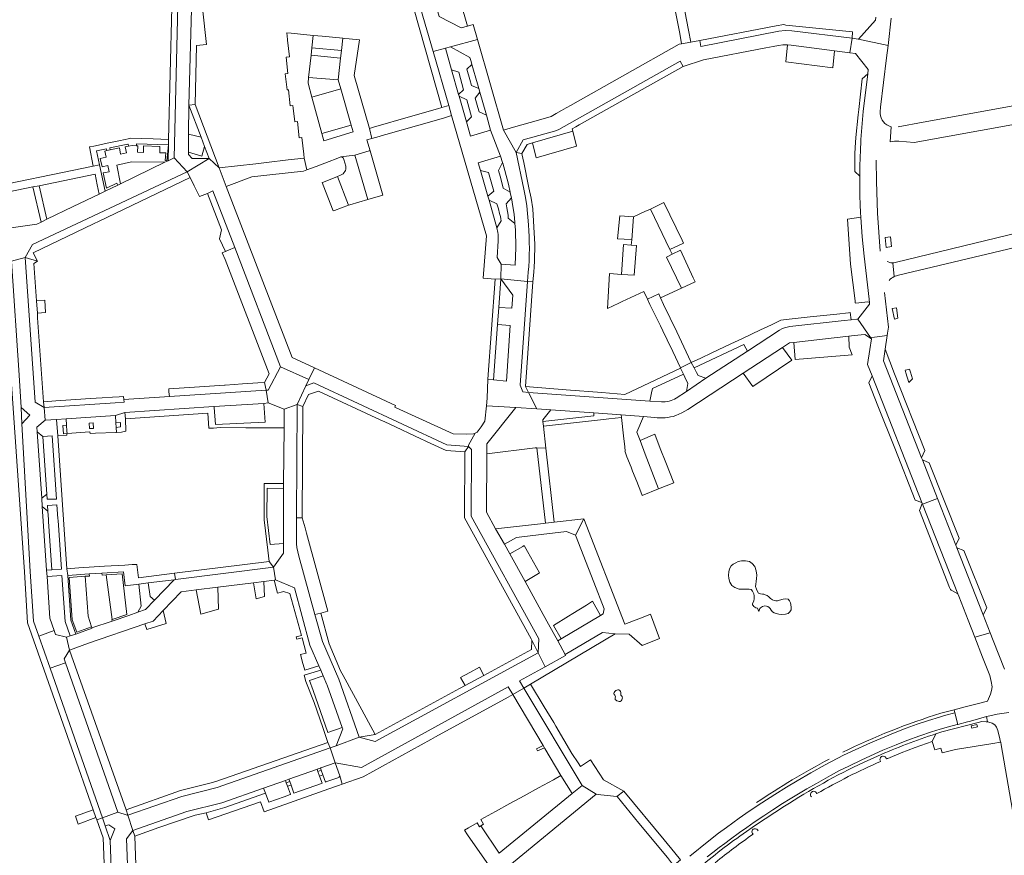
# Model space of a CAD drawing. Header units: metres. Extents: x 166325 to 190320, y 381923 to 404576.
# Tile 573 of 656: x 171121 to 171446, y 394592 to 394867. Entities that reach past the tile are written whole.
import ezdxf

# ---------------------------------------------------------------- set-up
doc = ezdxf.new("R2010")
doc.units = ezdxf.units.M
for name, color, linetype, lineweight in [('B-WE-OG-WATER_MEER-GV', 8, 'Continuous', 18), ('B-WE-VH-VERHARDING_BETONSTRAATSTEEN-GV', 8, 'Continuous', 18), ('B-WE-VH-VERHARDING_STRAATBAKSTEEN-GV', 8, 'Continuous', 18)]:
    doc.layers.add(name, color=color, linetype=linetype, lineweight=lineweight)

msp = doc.modelspace()

# ---------------------------------------------------------------- linework, layer by layer
at = {"layer": 'B-WE-OG-WATER_MEER-GV', "flags": 128}
for points in [[(171372.618, 394671.055), (171373.993, 394671.16), (171374.856, 394671.403), (171375.425, 394671.994), (171375.805, 394672.636), (171375.805, 394673.416), (171375.762, 394674.418), (171375.668, 394674.987), (171375.33, 394675.587), (171374.792, 394676.093), (171373.959, 394676.304), (171373.178, 394676.176), (171372.012, 394675.828), (171371.304, 394675.646), (171370.786, 394675.646), (171370.202, 394675.746), (171369.665, 394675.971), (171369, 394676.41), (171368.417, 394676.94), (171367.899, 394677.332), (171367.288, 394677.61), (171366.843, 394677.791), (171366.345, 394677.791), (171365.701, 394677.911), (171365.097, 394678.169), (171364.639, 394678.887), (171364.38, 394679.451), (171364.114, 394680.369), (171364.154, 394681.078), (171364.254, 394681.927), (171364.422, 394682.988), (171364.528, 394684.08), (171364.348, 394685.47), (171363.844, 394686.899), (171362.934, 394687.907), (171362.088, 394688.559), (171360.755, 394688.802), (171359.488, 394688.762), (171358.363, 394688.57), (171357.576, 394688.169), (171356.683, 394687.662), (171356.072, 394687.094), (171355.493, 394686.177), (171355.253, 394685.192), (171355.154, 394684.012), (171355.25, 394682.984), (171355.648, 394681.742), (171356.228, 394680.686), (171357.238, 394679.949), (171358.708, 394679.436), (171360.556, 394679.416), (171361.977, 394679.458), (171362.673, 394679.278), (171363.095, 394678.769), (171363.507, 394677.924), (171363.658, 394677.23), (171363.658, 394676.311), (171363.496, 394675.456), (171363.139, 394674.753), (171363.118, 394674.319), (171363.301, 394674.026), (171363.542, 394673.726), (171364.22, 394673.315), (171364.709, 394673.139), (171365.204, 394672.11), (171365.491, 394673.029), (171365.724, 394673.296), (171366.419, 394673.747), (171367.158, 394673.892), (171367.705, 394673.783), (171368.135, 394673.68), (171368.579, 394673.386), (171368.928, 394673.086), (171369.187, 394672.54), (171369.639, 394671.965), (171370.193, 394671.616), (171370.882, 394671.424), (171371.722, 394671.241)], [(171317.739, 394645.691), (171317.487, 394645.334), (171317.401, 394645.062), (171317.473, 394644.745), (171317.607, 394644.588), (171317.726, 394644.439), (171317.844, 394644.226), (171317.897, 394643.92), (171317.775, 394643.591), (171317.752, 394643.346), (171317.81, 394643.104), (171317.919, 394642.977), (171318.107, 394642.796), (171318.362, 394642.648), (171318.807, 394642.468), (171319.145, 394642.42), (171319.454, 394642.447), (171319.777, 394642.621), (171319.993, 394642.957), (171320.148, 394643.267), (171320.172, 394643.582), (171320.143, 394643.86), (171320.064, 394644.064), (171319.914, 394644.305), (171319.723, 394644.479), (171319.627, 394644.556), (171319.62, 394644.657), (171319.676, 394644.984), (171319.693, 394645.219), (171319.693, 394645.51), (171319.583, 394645.752), (171319.382, 394646.011), (171318.992, 394646.207), (171318.65, 394646.255), (171318.356, 394646.177), (171318.061, 394645.989)]]:
    msp.add_lwpolyline(points, close=True, dxfattribs=at)
at = {"layer": 'B-WE-VH-VERHARDING_BETONSTRAATSTEEN-GV', "flags": 128}
for points in [[(171179.023, 394881.584), (171179.335, 394882.006), (171179.702, 394882.377), (171180.116, 394882.688), (171180.355, 394882.828), (171184.034, 394890.088), (171179.733, 394895.25), (171181.504, 394898.573), (171177.682, 394903.091), (171174.43, 394899.83), (171174.344, 394897.063), (171173.99, 394885.751), (171172.35, 394821.67), (171176.734, 394817.072), (171183.929, 394821.396), (171178.345, 394821.422), (171177.129, 394822.799), (171177.135, 394823.54), (171177.182, 394829.407), (171177.25, 394839.01), (171178.33, 394878.58), (171178.519, 394880.334), (171178.66, 394880.84), (171178.773, 394881.121)], [(171170.383, 394820.714), (171172.35, 394821.67), (171173.99, 394885.751), (171174.344, 394897.063), (171172.383, 394897.102), (171171.76, 394875.22), (171171.67, 394871.26), (171170.51, 394827.74), (171170.5, 394825.96)], [(171265.9, 394876.371), (171264.356, 394881.879), (171262.88, 394887.221), (171259.58, 394889.561), (171258.144, 394886.199), (171261.38, 394884.801), (171264.36, 394874.281), (171258.522, 394872.481), (171259.73, 394868.201), (171267.02, 394864.471), (171269.11, 394865.051), (171268.236, 394868.132), (171267.405, 394871.062)], [(171179.3, 394839.22), (171179.81, 394858.67), (171183.02, 394859.07), (171181.7, 394871.02), (171183.304, 394871.431), (171181.295, 394879.273), (171181.03, 394880.41), (171180.497, 394882.32), (171180.292, 394882.166), (171179.871, 394881.777), (171179.508, 394881.333), (171179.211, 394880.844), (171178.773, 394881.121), (171178.66, 394880.84), (171178.519, 394880.334), (171178.33, 394878.58), (171177.25, 394839.01)], [(171259.73, 394868.201), (171258.522, 394872.481), (171256.048, 394881.243), (171250.99, 394880.18), (171253.637, 394871.024), (171257.774, 394856.713), (171261.81, 394857.845), (171263.5, 394858.25), (171272.417, 394860.715), (171271.024, 394865.596), (171269.11, 394865.051), (171267.02, 394864.471)], [(171340.199, 394872.809), (171338.293, 394882.472), (171335.54, 394881.232), (171336.606, 394875.738), (171337.429, 394870.87), (171339.156, 394862.618), (171339.718, 394859.256), (171342.721, 394859.824), (171341.947, 394863.73)], [(171262.936, 394838.854), (171257.774, 394856.713), (171253.637, 394871.024), (171251.51, 394870.48), (171260.7, 394838.19)], [(171367.535, 394857.923), (171369.87, 394858.367), (171371.611, 394858.698), (171373.134, 394858.898), (171374.669, 394858.923), (171375.782, 394858.831), (171390.138, 394856.91), (171395.206, 394856.251), (171395.96, 394861.059), (171376, 394863.509), (171373.902, 394863.603), (171371.815, 394863.368), (171346.05, 394858.381), (171345.702, 394860.354), (171342.721, 394859.824), (171339.718, 394859.256), (171338.9, 394859.081), (171303.025, 394838.88), (171301.819, 394838.2), (171301.676, 394838.119), (171300.1, 394837.232), (171298.301, 394836.22), (171296.67, 394835.301), (171292.521, 394834.089), (171284.299, 394831.752), (171280.95, 394830.821), (171285.202, 394823.355), (171287.52, 394827.541), (171297.762, 394830.432), (171298.5, 394830.688), (171299.203, 394831.03), (171339.22, 394853.541), (171340.197, 394851.766), (171346.92, 394854.001)], [(171395.96, 394861.059), (171396.02, 394863.16), (171374.05, 394865.36), (171373.37, 394865.61), (171370.9, 394865.211), (171345.702, 394860.354), (171346.05, 394858.381), (171371.815, 394863.368), (171373.902, 394863.603), (171376, 394863.509)], [(171231.727, 394848.843), (171233.489, 394860.559), (171230.086, 394860.887), (171228.701, 394861.02), (171228.008, 394861.087), (171227.55, 394856.984), (171227.28, 394854.564), (171226.477, 394847.373), (171227.349, 394844.361), (171230.813, 394832.403), (171231.456, 394830.184), (171221.769, 394827.269), (171221.108, 394829.67), (171217.813, 394841.634), (171216.533, 394846.281), (171216.735, 394848.172), (171217.526, 394855.554), (171217.778, 394857.913), (171218.219, 394862.031), (171210.945, 394862.732), (171209.537, 394862.864), (171209.754, 394860.702), (171209.783, 394860.448), (171210.404, 394854.983), (171209.312, 394854.859), (171209.922, 394849.498), (171209.039, 394849.397), (171209.646, 394844.067), (171210.053, 394844.113), (171210.663, 394838.752), (171211.565, 394838.855), (171211.657, 394838.011), (171212.165, 394833.489), (171213.019, 394833.583), (171213.619, 394828.245), (171214.534, 394828.348), (171215.153, 394822.838), (171215.26, 394821.58), (171216.18, 394817.69), (171219.18, 394818.84), (171223.466, 394820.427), (171225.837, 394821.349), (171227.11, 394821.91), (171227.365, 394822.017), (171231.918, 394822.561), (171236.745, 394823.923), (171237.007, 394823.997), (171235.975, 394827.58), (171237.61, 394828.06), (171236.779, 394831.294)], [(171228.008, 394861.087), (171221.207, 394861.743), (171219.814, 394861.877), (171218.219, 394862.031), (171217.778, 394857.913), (171227.55, 394856.984)], [(171280.022, 394822.174), (171276.73, 394830.8), (171270.11, 394828.795), (171268.747, 394833.566), (171266.353, 394841.946), (171266.195, 394842.498), (171263.849, 394850.707), (171261.831, 394857.77), (171261.81, 394857.845), (171257.774, 394856.713), (171262.936, 394838.854), (171263.888, 394835.56), (171275.35, 394795.91), (171274.32, 394781.97), (171278.236, 394781.652), (171280.135, 394781.713), (171280.18, 394786.54), (171278.86, 394788.79), (171279.281, 394794.257), (171279.254, 394796.426), (171279.147, 394796.98), (171278.843, 394798.556), (171276.214, 394807.7), (171275.848, 394808.973), (171273.414, 394817.441), (171272.67, 394820.03)], [(171390.138, 394856.91), (171375.782, 394858.831), (171374.669, 394858.923), (171374.079, 394853.281), (171389.589, 394851.37)], [(171227.28, 394854.564), (171217.526, 394855.554), (171216.735, 394848.172), (171226.477, 394847.373)], [(171266.288, 394849.849), (171263.849, 394850.707), (171266.195, 394842.498), (171267.853, 394844.104)], [(171270.562, 394852.407), (171268.916, 394850.885), (171269.874, 394847.528), (171270.39, 394845.547), (171272.821, 394844.495), (171272.377, 394846.047)], [(171290.523, 394826.542), (171303.83, 394830.401), (171303.59, 394831.221), (171304.812, 394831.907), (171305.919, 394832.528), (171340.197, 394851.766), (171339.22, 394853.541), (171299.203, 394831.03), (171298.5, 394830.688), (171297.762, 394830.432), (171287.52, 394827.541), (171285.202, 394823.355), (171287.079, 394823.061), (171288.76, 394826.031)], [(171227.349, 394844.361), (171217.813, 394841.634), (171221.108, 394829.67), (171230.813, 394832.403)], [(171268.934, 394840.758), (171266.353, 394841.946), (171268.747, 394833.566), (171270.428, 394835.162)], [(171273.151, 394843.337), (171271.642, 394841.339), (171272.533, 394838.217), (171272.964, 394836.836), (171275.341, 394835.664), (171275.113, 394836.464)], [(171179.3, 394839.22), (171177.25, 394839.01), (171181.263, 394828.425), (171182.401, 394825.424), (171183.929, 394821.396), (171187.27, 394818.39)], [(171241.804, 394829.245), (171242.221, 394829.363), (171253.125, 394832.442), (171261.161, 394834.728), (171263.888, 394835.56), (171262.936, 394838.854), (171260.7, 394838.19), (171259.235, 394837.818), (171250.294, 394835.253), (171238.08, 394831.72), (171236.779, 394831.294), (171237.61, 394828.06), (171239.965, 394828.725)], [(171151.214, 394824.898), (171157.101, 394826.133), (171157.192, 394826.152), (171157.324, 394825.523), (171158.578, 394825.67), (171160.013, 394825.631), (171160.037, 394826.319), (171170.5, 394825.96), (171170.51, 394827.74), (171165.53, 394827.88), (171158.03, 394828.1), (171157.8, 394828.051), (171155.722, 394827.612), (171154.686, 394827.393), (171149.787, 394826.359), (171148.476, 394826.082), (171145.96, 394825.55), (171144.46, 394825.24), (171145.73, 394818.9), (171147.774, 394819.313), (171146.79, 394823.97), (171150.099, 394824.664), (171150.232, 394824.036), (171151.345, 394824.271)], [(171181.263, 394828.425), (171177.182, 394829.407), (171177.135, 394823.54), (171181.498, 394822.163), (171182.401, 394825.424)], [(171303.83, 394830.401), (171290.523, 394826.542), (171291.637, 394822.035), (171291.724, 394821.685), (171305.031, 394825.543)], [(171162.318, 394825.552), (171162.246, 394823.459), (171160.314, 394823.525), (171160.385, 394825.618), (171160.013, 394825.631), (171158.578, 394825.67), (171157.324, 394825.523), (171156.267, 394825.302), (171156.685, 394823.309), (171154.748, 394822.899), (171154.33, 394824.896), (171151.345, 394824.271), (171150.232, 394824.036), (171149.572, 394823.896), (171149.995, 394821.895), (171148.031, 394821.48), (171148.613, 394818.721), (171150.526, 394819.125), (171150.956, 394817.088), (171149.044, 394816.684), (171150.098, 394811.696), (171153.549, 394813.337), (171153.865, 394812.687), (171154.743, 394813.114), (171153.52, 394819.206), (171158.346, 394820.34), (171169.342, 394820.208), (171170.383, 394820.714), (171170.5, 394825.96), (171170.027, 394820.702), (171169.432, 394820.756), (171169.656, 394823.252), (171167.634, 394823.321), (171167.705, 394825.367)], [(171154.743, 394813.114), (171153.865, 394812.687), (171149.61, 394810.62), (171147.708, 394809.705), (171139.117, 394805.575), (171130.445, 394801.406), (171128.52, 394800.48), (171127.11, 394799.82), (171107.09, 394796.91), (171107.901, 394791.505), (171113.18, 394792.28), (171115.845, 394790.039), (171118.73, 394787.611), (171123.28, 394788.75), (171125.66, 394793.03), (171176.734, 394817.072), (171172.35, 394821.67), (171170.383, 394820.714), (171169.342, 394820.208)], [(171189.601, 394812.231), (171187.27, 394818.39), (171183.929, 394821.396), (171176.734, 394817.072), (171177.66, 394815.19), (171179.006, 394812.454), (171180.729, 394808.874), (171183.37, 394809.86), (171185.15, 394810.8), (171192.365, 394792.052), (171207.51, 394752.7), (171216.826, 394748.612), (171218.725, 394752.404), (171211.27, 394755.87)], [(171216.18, 394817.69), (171215.26, 394821.58), (171210.025, 394820.954), (171202.893, 394820.101), (171199.315, 394819.702), (171187.27, 394818.39), (171189.601, 394812.231), (171198.03, 394815.34), (171201.03, 394815.673), (171203.99, 394816.005), (171215.02, 394817.24)], [(171237.007, 394823.997), (171236.745, 394823.923), (171231.918, 394822.561), (171236.286, 394807.928), (171241.218, 394809.372)], [(171149.61, 394810.62), (171147.774, 394819.313), (171145.73, 394818.9), (171107.27, 394811.01), (171107.812, 394808.384), (171125.81, 394812.11), (171127.9, 394812.43), (171146.31, 394816.26), (171147.069, 394812.703), (171147.708, 394809.705)], [(171169.342, 394820.208), (171158.346, 394820.34), (171153.52, 394819.206), (171154.743, 394813.114)], [(171281.456, 394817.494), (171280.766, 394819.842), (171280.681, 394820.108), (171279.373, 394817.523), (171279.914, 394815.552), (171280.646, 394812.647), (171280.865, 394811.657), (171283.179, 394810.358), (171282.612, 394813.022)], [(171176.734, 394817.072), (171125.66, 394793.03), (171123.28, 394788.75), (171127.305, 394787.565), (171125.94, 394790.38), (171145.845, 394799.928), (171147.694, 394800.816), (171177.66, 394815.19)], [(171226.21, 394815.474), (171221.68, 394813.68), (171221.213, 394813.533), (171222.306, 394810.683), (171224.87, 394804.137), (171225.24, 394804.27), (171229.936, 394806.036)], [(171276.039, 394816.787), (171273.414, 394817.441), (171275.848, 394808.973), (171277.825, 394810.673)], [(171127.9, 394812.43), (171125.81, 394812.11), (171128.52, 394800.48), (171130.445, 394801.406)], [(171187.32, 394794.95), (171189.33, 394790.82), (171188.22, 394790.28), (171192.365, 394792.052), (171185.15, 394810.8), (171183.37, 394809.86), (171187.96, 394797.87)], [(171284.48, 394802.957), (171283.846, 394807.014), (171283.574, 394808.505), (171281.884, 394806.474), (171282.137, 394805.119), (171282.494, 394802.717), (171282.578, 394801.789), (171284.748, 394799.97), (171284.717, 394800.42)], [(171333.905, 394806.918), (171329.404, 394804.752), (171335.813, 394791.384), (171340.321, 394793.48), (171339.857, 394794.452)], [(171334.771, 394788.923), (171336.567, 394789.867), (171335.813, 394791.384), (171329.404, 394804.752), (171329.211, 394804.659), (171327.785, 394804.111), (171323.831, 394802.189), (171323.257, 394794.64), (171323.106, 394792.898), (171324.87, 394792.744), (171324.017, 394782.916), (171319.894, 394783.221), (171315.915, 394783.548), (171315.233, 394772.002), (171318.962, 394773.744), (171320.094, 394774.273), (171327.268, 394777.624), (171328.456, 394775.08), (171332.173, 394776.812), (171332.791, 394775.479), (171339.708, 394778.708)], [(171323.831, 394802.189), (171319.345, 394802.565), (171318.593, 394794.975), (171320.736, 394794.823), (171323.257, 394794.64)], [(171399.91, 394789.222), (171399.261, 394795.623), (171398.801, 394802.041), (171394.398, 394801.48), (171395.43, 394786.571), (171396.89, 394774.541), (171396.966, 394773.813), (171397.19, 394773.725), (171401.148, 394774.136), (171401.413, 394774.111), (171401.555, 394774.02), (171401.659, 394773.846), (171401.525, 394775.029)], [(171406.879, 394795.406), (171407.115, 394792.047), (171408.899, 394792.453), (171408.564, 394795.645)], [(171324.87, 394792.744), (171323.106, 394792.898), (171320.607, 394793.045), (171319.894, 394783.221), (171324.017, 394782.916)], [(171127.766, 394663.987), (171126.05, 394668.87), (171124.96, 394685.28), (171122.204, 394733.989), (171121.905, 394739.281), (171121.299, 394749.999), (171118.73, 394787.611), (171115.845, 394790.039), (171117.019, 394772.868), (171117.05, 394772.425), (171117.281, 394769.04), (171117.423, 394766.961), (171117.57, 394764.817), (171117.588, 394764.548), (171123.02, 394685.13), (171124.08, 394668.37), (171138.598, 394627.162), (171145.73, 394606.69), (171146.63, 394604.12), (171146.91, 394603.339), (171148.752, 394604.078), (171142.01, 394623.46), (171131.488, 394653.398)], [(171192.365, 394792.052), (171188.22, 394790.28), (171189.25, 394788.11), (171203.73, 394750.46), (171202.24, 394747.61), (171202.717, 394745.005), (171203.42, 394745.05), (171207.51, 394752.7)], [(171339.292, 394791.169), (171336.567, 394789.867), (171334.771, 394788.923), (171339.708, 394778.708), (171344.156, 394780.785), (171343.504, 394782.138)], [(171127.246, 394731.28), (171127.14, 394732.84), (171129.87, 394735.18), (171129.5, 394739.36), (171126.59, 394741.06), (171123.28, 394788.75), (171118.73, 394787.611), (171121.299, 394749.999), (171121.905, 394739.281), (171124.843, 394736.793), (171122.204, 394733.989), (171124.96, 394685.28), (171126.05, 394668.87), (171127.766, 394663.987), (171132.855, 394665.784), (171131.4, 394669.92), (171130.49, 394683.64), (171130.352, 394685.666), (171128.921, 394706.677), (171128.736, 394709.392)], [(171127.394, 394768.951), (171127.29, 394770.464), (171127.012, 394774.521), (171126.17, 394786.8), (171127.305, 394787.565), (171123.28, 394788.75), (171126.59, 394741.06), (171129.5, 394739.36), (171129.3, 394741.15)], [(171278.998, 394766.653), (171283.223, 394766.367), (171281.992, 394748.065), (171277.67, 394748.483), (171275.839, 394748.661), (171275.651, 394742.421), (171275.371, 394739.869), (171285.03, 394739.37), (171292.025, 394738.868), (171289.218, 394744.318), (171287.38, 394744.45), (171286.51, 394746.68), (171288.948, 394780.908), (171280.135, 394781.713), (171284.064, 394776.375), (171283.721, 394772.122), (171279.41, 394772.293)], [(171278.998, 394766.653), (171279.41, 394772.293), (171280.135, 394781.713), (171278.236, 394781.652), (171275.839, 394748.661), (171277.67, 394748.483)], [(171288.21, 394746.27), (171290.712, 394780.747), (171288.948, 394780.908), (171286.51, 394746.68), (171287.38, 394744.45), (171289.218, 394744.318)], [(171333.789, 394773.341), (171332.791, 394775.479), (171332.173, 394776.812), (171328.456, 394775.08), (171329.285, 394773.305), (171332.707, 394766.3), (171333.532, 394764.611), (171334.916, 394761.699), (171336.81, 394757.761), (171339.325, 394752.394), (171342.881, 394754.199), (171341.932, 394756.063), (171338.1, 394764.263)], [(171129.708, 394774.691), (171127.012, 394774.521), (171127.29, 394770.464), (171129.99, 394770.663)], [(171409.865, 394768.507), (171410.305, 394768.622), (171411.045, 394768.814), (171410.561, 394772.16), (171409.171, 394771.982)], [(171394.826, 394762.857), (171386.171, 394761.892), (171376.697, 394760.816), (171377.184, 394755.107), (171386.644, 394755.912), (171395.957, 394756.74), (171394.964, 394759.262)], [(171406.256, 394754.673), (171406.839, 394758.589), (171407.503, 394763.053), (171403.292, 394762.539), (171402.037, 394762.386), (171402.343, 394761.95), (171401.803, 394758.491), (171401.019, 394753.479), (171402.495, 394749.726), (171418.894, 394708.036), (171419.051, 394707.637), (171419.116, 394707.472), (171424.069, 394709.346), (171419.081, 394722.038), (171418.825, 394722.69)], [(171372.943, 394759.142), (171360.013, 394750.651), (171363.173, 394746.206), (171376.065, 394754.925)], [(171409.949, 394750.406), (171406.839, 394758.589), (171406.256, 394754.673), (171418.825, 394722.69), (171419.875, 394725.133)], [(171347.72, 394748.98), (171345.13, 394749.83), (171344.612, 394750.861), (171343.83, 394752.421), (171342.881, 394754.199), (171339.325, 394752.394), (171339.35, 394752.341), (171340.28, 394750.371), (171340.781, 394749.312), (171341.75, 394747.26), (171341.284, 394744.631)], [(171215.78, 394746.5), (171216.826, 394748.612), (171207.51, 394752.7), (171203.42, 394745.05), (171202.717, 394745.005), (171203.36, 394740.82), (171208.71, 394738.83), (171212.97, 394740.315)], [(171215.78, 394746.5), (171218.44, 394747.45), (171262.34, 394727.05), (171269.5, 394726.52), (171269.447, 394726.909), (171271.615, 394730.86), (171271.045, 394730.659), (171268.884, 394730.525), (171264.429, 394730.69), (171246.8, 394738.658), (171245.152, 394739.425), (171245.416, 394739.994), (171218.725, 394752.404), (171216.826, 394748.612)], [(171289.218, 394744.318), (171329.24, 394741.443), (171329.825, 394744.214), (171330.12, 394745.611), (171340.28, 394750.371), (171339.35, 394752.341), (171321, 394743.671), (171313.402, 394744.273), (171301.699, 394745.201), (171288.21, 394746.27)], [(171415.837, 394748.762), (171415.187, 394751.017), (171414.896, 394751.977), (171413.945, 394751.741), (171413.415, 394751.61), (171413.658, 394750.734), (171414.67, 394747.623)], [(171202.717, 394745.005), (171202.24, 394747.61), (171199.958, 394747.458), (171194.986, 394747.127), (171192.214, 394746.942), (171189.194, 394746.741), (171189.029, 394746.73), (171179.059, 394746.065), (171170.62, 394745.479), (171170.691, 394744.451), (171170.846, 394742.942)], [(171268.27, 394724.74), (171269.5, 394726.52), (171262.34, 394727.05), (171218.44, 394747.45), (171215.78, 394746.5), (171212.97, 394740.315), (171214.84, 394739.65), (171216.68, 394743.57), (171219.97, 394744.75), (171240.342, 394735.286), (171241.847, 394734.571), (171245.374, 394732.951), (171251.894, 394729.903), (171257.045, 394727.446), (171262.03, 394725.21)], [(171402.495, 394749.726), (171401.476, 394747.478), (171404.439, 394739.887), (171410.058, 394725.949), (171416.724, 394708.834), (171418.894, 394708.036)], [(171201.99, 394740.707), (171203.36, 394740.82), (171202.717, 394745.005), (171170.846, 394742.942), (171155.82, 394741.974), (171155.87, 394741.12), (171152.922, 394740.923), (171129.5, 394739.36), (171129.87, 394735.18), (171133.653, 394735.425), (171136.828, 394735.631), (171153.04, 394736.68), (171156.09, 394737.652), (171185.523, 394739.611)], [(171155.82, 394741.974), (171155.73, 394742.935), (171154.286, 394742.893), (171152.088, 394742.738), (171148.699, 394742.499), (171144.74, 394742.262), (171141.678, 394742.056), (171133.332, 394741.494), (171129.3, 394741.15), (171129.5, 394739.36), (171152.922, 394740.923), (171155.87, 394741.12)], [(171185.523, 394739.611), (171156.09, 394737.652), (171156.32, 394735.59), (171183.49, 394737.48), (171183.85, 394732.5), (171185.32, 394732.56), (171187.53, 394732.7), (171196.034, 394732.64), (171204.807, 394732.61), (171208.647, 394732.597), (171208.71, 394738.83), (171203.36, 394740.82), (171201.99, 394740.707), (171202.375, 394734.527), (171186.033, 394733.681), (171185.547, 394739.353)], [(171201.99, 394740.707), (171185.523, 394739.611), (171185.547, 394739.353), (171186.033, 394733.681), (171202.375, 394734.527)], [(171213.51, 394690.35), (171212.87, 394693.19), (171212.729, 394694.436), (171212.7, 394695.689), (171212.744, 394703.001), (171212.97, 394740.315), (171208.71, 394738.83), (171208.647, 394732.597), (171208.46, 394714.24), (171208.459, 394712.631), (171208.451, 394694.524), (171208.45, 394691.31), (171205.18, 394686.73), (171205.832, 394682.484), (171212.05, 394679.83), (171217.11, 394660.98), (171220.082, 394654.189), (171220.736, 394652.696), (171221.523, 394650.898), (171222.787, 394648.009), (171222.87, 394647.82), (171227.794, 394633.86), (171227.96, 394633.39), (171225.77, 394627.81), (171233.392, 394630.65), (171226.66, 394649.73), (171221.29, 394662.14), (171218.824, 394671.081)], [(171214.84, 394739.65), (171212.97, 394740.315), (171212.744, 394703.001), (171214.65, 394703.01)], [(171156.32, 394735.59), (171156.09, 394737.652), (171153.04, 394736.68), (171153.186, 394734.234), (171154.702, 394734.38), (171154.718, 394732.913), (171153.274, 394732.763), (171153.373, 394731.107), (171155.007, 394731.228), (171156.52, 394731.5)], [(171294.085, 394671.1), (171293.411, 394672.322), (171288.091, 394681.967), (171283.044, 394691.118), (171281.282, 394694.312), (171278.39, 394699.28), (171275.39, 394704.78), (171275.52, 394724.06), (171275.53, 394727.36), (171285.03, 394739.37), (171275.371, 394739.869), (171274.815, 394734.804), (171273.672, 394732.97), (171272.332, 394731.223), (171271.615, 394730.86), (171269.447, 394726.909), (171269.5, 394726.52), (171270.47, 394725.47), (171270.34, 394703.51), (171292.64, 394663.09), (171292.43, 394658.42), (171294.674, 394653.877), (171301.43, 394657.59), (171301.293, 394657.904), (171298.9, 394662.37), (171295.851, 394667.899)], [(171294.145, 394733.143), (171293.965, 394734.741), (171293.91, 394735.23), (171296.632, 394738.537), (171292.025, 394738.868), (171285.03, 394739.37), (171275.53, 394727.36), (171275.52, 394724.06), (171291.405, 394725.992), (171292.005, 394726.065), (171294.959, 394725.927)], [(171315.747, 394735.595), (171319.928, 394736.056), (171319.83, 394736.869), (171310.75, 394737.522), (171310.81, 394736.63), (171293.965, 394734.741), (171294.145, 394733.143), (171297.096, 394733.459), (171306.088, 394734.474), (171312.956, 394735.271)], [(171130.352, 394685.666), (171130.49, 394683.64), (171135.34, 394683.95), (171136.41, 394668.73), (171138.133, 394664.003), (171139.96, 394664.655), (171138.31, 394669.26), (171137.29, 394683.98), (171137.04, 394686.14), (171134.04, 394730.01), (171133.653, 394735.425), (171129.87, 394735.18), (171127.14, 394732.84), (171127.246, 394731.28), (171129.13, 394729.73), (171132.22, 394729.94), (171133.635, 394709.151), (171130.512, 394709.1), (171130.4, 394710.778), (171128.736, 394709.392), (171128.921, 394706.677), (171130.777, 394705.14), (171130.649, 394707.052), (171133.767, 394707.211), (171134.072, 394702.726), (171134.118, 394702.057), (171135.21, 394686), (171132.074, 394685.784)], [(171136.828, 394735.631), (171133.653, 394735.425), (171134.04, 394730.01), (171137.061, 394730.226), (171137.026, 394730.763), (171135.911, 394730.69), (171135.732, 394733.411), (171136.943, 394733.491)], [(171153.04, 394736.68), (171136.828, 394735.631), (171136.943, 394733.491), (171137.051, 394731.486), (171137.089, 394730.767), (171144.64, 394731.265), (171144.675, 394730.728), (171146.44, 394730.844), (171153.157, 394731.091), (171153.373, 394731.107), (171153.274, 394732.763), (171153.186, 394734.234)], [(171145.67, 394734.273), (171145.781, 394732.372), (171144.506, 394732.363), (171144.396, 394734.179)], [(171327.73, 394723.9), (171326.018, 394728.441), (171324.97, 394731.22), (171327.2, 394736.34), (171319.83, 394736.869), (171319.928, 394736.056), (171320.595, 394730.007), (171321.001, 394726.32), (171321.153, 394724.947), (171320.962, 394724.926), (171321.067, 394724.667), (171321.701, 394723.1), (171323.054, 394719.642), (171323.554, 394718.387), (171324.937, 394714.883), (171326.241, 394711.579), (171326.751, 394710.287), (171332.141, 394712.495)], [(171128.736, 394709.392), (171130.4, 394710.778), (171129.13, 394729.73), (171127.246, 394731.28)], [(171334.508, 394721.183), (171332.68, 394725.841), (171330.848, 394730.504), (171326.018, 394728.441), (171327.73, 394723.9), (171332.141, 394712.495), (171334.666, 394713.53), (171337.118, 394714.534)], [(171292.43, 394658.42), (171292.64, 394663.09), (171270.34, 394703.51), (171270.47, 394725.47), (171269.5, 394726.52), (171268.27, 394724.74), (171268.14, 394702.94), (171290.091, 394663.097), (171290.37, 394662.59)], [(171294.959, 394725.927), (171292.005, 394726.065), (171294.827, 394701.2), (171297.712, 394701.534)], [(171421.321, 394721.115), (171419.081, 394722.038), (171424.069, 394709.346), (171430.111, 394693.969), (171431.219, 394696.209)], [(171205.18, 394686.73), (171208.45, 394691.31), (171208.451, 394694.524), (171204.089, 394694.114), (171202.952, 394703.378), (171203.075, 394712.781), (171208.459, 394712.631), (171208.46, 394714.24), (171204.743, 394714.311), (171202.13, 394714.32), (171202.13, 394712.77), (171202.08, 394702.27), (171203.31, 394692.25), (171203.74, 394688.56)], [(171208.459, 394712.631), (171203.075, 394712.781), (171202.952, 394703.378), (171204.089, 394694.114), (171208.451, 394694.524)], [(171439.137, 394671.002), (171430.479, 394693.033), (171430.111, 394693.969), (171424.069, 394709.346), (171419.116, 394707.472), (171430.739, 394677.923), (171431.071, 394677.078), (171434.158, 394669.229), (171436.382, 394663.576), (171441.464, 394665.08)], [(171132.074, 394685.784), (171131.002, 394701.788), (171130.958, 394702.434), (171130.777, 394705.14), (171128.921, 394706.677), (171130.352, 394685.666)], [(171419.116, 394707.472), (171419.051, 394707.637), (171418.104, 394705.33), (171428.09, 394679.949), (171428.396, 394679.32), (171428.542, 394679.106), (171428.756, 394678.98), (171430.739, 394677.923)], [(171212.744, 394703.001), (171212.7, 394695.689), (171212.729, 394694.436), (171212.87, 394693.19), (171213.51, 394690.35), (171218.824, 394671.081), (171220.73, 394671.58), (171223.1, 394672.2), (171216.046, 394697.918), (171215.575, 394699.638), (171214.65, 394703.01)], [(171307.42, 394702.66), (171297.712, 394701.534), (171294.827, 394701.2), (171294.21, 394701.128), (171278.39, 394699.28), (171281.282, 394694.312), (171285.29, 394696.5), (171293.389, 394697.441), (171301.73, 394698.41), (171304.71, 394697.25)], [(171307.42, 394702.66), (171304.71, 394697.25), (171310.771, 394681.729), (171314.2, 394672.95), (171313.83, 394671.3), (171313.012, 394670.811), (171299.982, 394663.017), (171298.9, 394662.37), (171301.293, 394657.904), (171313.634, 394665.193), (171317.8, 394664.72), (171322.31, 394664.6), (171322.413, 394664.596), (171326.76, 394660.92), (171332.44, 394663.22), (171329.42, 394671.141), (171327.62, 394670.44), (171321.04, 394667.85)], [(171432.734, 394692.237), (171430.479, 394693.033), (171439.137, 394671.002), (171440.353, 394673.284)], [(171172.8, 394682.601), (171205.18, 394686.73), (171203.74, 394688.56), (171172.541, 394684.684)], [(171174.73, 394678.59), (171179.653, 394679.206), (171186.796, 394680.1), (171198.593, 394681.577), (171201.935, 394681.996), (171205.397, 394682.429), (171205.832, 394682.484), (171205.18, 394686.73), (171172.8, 394682.601), (171172.4, 394682.55), (171165.95, 394675.856), (171162.92, 394672.71), (171160.453, 394671.853), (171157.419, 394670.799), (171151.98, 394668.91), (171145.298, 394666.659), (171145.33, 394666.57), (171139.96, 394664.655), (171138.133, 394664.003), (171136.89, 394663.56), (171137.9, 394659.33), (171144.15, 394661.6), (171162.772, 394667.973), (171165.45, 394668.89), (171168.827, 394672.42)], [(171160.05, 394687.61), (171158.501, 394687.517), (171156.097, 394687.373), (171149.38, 394686.971), (171140.993, 394686.418), (171137.04, 394686.14), (171137.29, 394683.98), (171144.41, 394684.44), (171148.6, 394684.71), (171155.68, 394685.17), (171156.23, 394680.54), (171160.741, 394681.101), (171163.855, 394681.488), (171172.4, 394682.55), (171172.8, 394682.601), (171172.541, 394684.684), (171160.6, 394683.2)], [(171143.11, 394683.68), (171137.836, 394683.328), (171138.804, 394669.364), (171140.262, 394665.294), (171145.162, 394667.041), (171144.04, 394670.56)], [(171149.95, 394684.12), (171148.66, 394684.03), (171148.6, 394684.71), (171144.41, 394684.44), (171144.46, 394683.77), (171143.11, 394683.68), (171144.04, 394670.56), (171145.162, 394667.041), (171145.298, 394666.659), (171151.98, 394668.91), (171151.816, 394669.382), (171151.912, 394669.415)], [(171155.257, 394684.49), (171149.95, 394684.12), (171151.912, 394669.415), (171156.844, 394671.129)], [(171201.935, 394681.996), (171198.593, 394681.577), (171199.476, 394676.227), (171202.187, 394676.971)], [(171214.58, 394663.428), (171215.966, 394658.39), (171214.1, 394657.877), (171214.62, 394655.81), (171214.657, 394655.676), (171215.49, 394652.71), (171220.082, 394654.189), (171217.11, 394660.98), (171212.05, 394679.83), (171205.832, 394682.484), (171205.397, 394682.429), (171206.434, 394678.136), (171208.166, 394678.606), (171208.49, 394678.7), (171210.56, 394678.04), (171214.365, 394664.209), (171212.621, 394663.759), (171212.815, 394662.986)], [(171164.474, 394677.026), (171163.855, 394681.488), (171160.741, 394681.101), (171161.538, 394673.794), (171160.453, 394671.853), (171162.92, 394672.71), (171165.95, 394675.856)], [(171186.796, 394680.1), (171179.653, 394679.206), (171181.158, 394671.202), (171187.038, 394672.815)], [(171168.827, 394672.42), (171165.45, 394668.89), (171162.772, 394667.973), (171163.4, 394666.14), (171169.757, 394668.074)], [(171218.824, 394671.081), (171221.29, 394662.14), (171226.66, 394649.73), (171233.392, 394630.65), (171238.727, 394631.535), (171234.319, 394639.611), (171228.101, 394651.004), (171227.253, 394652.557), (171223.51, 394661.37), (171220.73, 394671.58)], [(171136.89, 394663.56), (171133.3, 394664.52), (171132.855, 394665.784), (171127.766, 394663.987), (171131.488, 394653.398), (171136.577, 394655.194), (171136.14, 394656.44), (171137.9, 394659.33)], [(171233.392, 394630.65), (171238.65, 394629.16), (171292.43, 394658.42), (171290.37, 394662.59), (171290.23, 394659.55), (171274.514, 394651.001), (171271.4, 394649.307), (171268.328, 394647.636), (171266.534, 394646.661), (171238.727, 394631.535)], [(171287.723, 394646.834), (171289.84, 394648.1), (171317.8, 394664.72), (171313.634, 394665.193), (171301.293, 394657.904), (171301.43, 394657.59), (171294.674, 394653.877), (171286.275, 394649.26)], [(171153.86, 394605.89), (171156.96, 394604.89), (171157.091, 394604.936), (171156.54, 394606.72), (171138.555, 394657.482), (171137.9, 394659.33), (171136.14, 394656.44), (171136.577, 394655.194)], [(171282.553, 394647.214), (171284.02, 394644.72), (171287.723, 394646.834), (171286.275, 394649.26), (171294.674, 394653.877), (171292.43, 394658.42), (171238.65, 394629.16), (171233.392, 394630.65), (171225.77, 394627.81), (171223.819, 394627.125), (171225.44, 394622.13), (171234.17, 394620.62)], [(171136.577, 394655.194), (171131.488, 394653.398), (171142.01, 394623.46), (171148.752, 394604.078), (171153.86, 394605.89)], [(171227.794, 394633.86), (171223.061, 394632.133), (171218.183, 394646.022), (171217.03, 394649.306), (171221.523, 394650.898), (171220.736, 394652.696), (171215.271, 394651.119), (171215.852, 394648.986), (171218.528, 394642.023), (171221.411, 394633.812), (171223.03, 394628.92), (171223.819, 394627.125), (171225.77, 394627.81), (171227.96, 394633.39)], [(171274.514, 394651.001), (171273.028, 394653.699), (171269.89, 394651.97), (171266.86, 394650.3), (171268.328, 394647.636), (171271.4, 394649.307)], [(171222.87, 394647.82), (171222.787, 394648.009), (171221.523, 394650.898), (171217.03, 394649.306), (171218.183, 394646.022), (171223.061, 394632.133), (171227.794, 394633.86)], [(171284.02, 394644.72), (171282.553, 394647.214), (171234.17, 394620.62), (171225.44, 394622.13), (171226.996, 394617.939), (171227.812, 394615.123), (171234.67, 394617.54), (171257.001, 394629.839), (171258.565, 394630.7), (171282.475, 394643.869)], [(171287.723, 394646.834), (171284.02, 394644.72), (171294.044, 394627.861), (171294.452, 394627.174), (171294.616, 394626.897), (171299.93, 394617.96), (171303.619, 394612.051), (171306.892, 394614.718)], [(171298.268, 394634.232), (171297.535, 394635.477), (171294.414, 394640.694), (171289.84, 394648.1), (171287.723, 394646.834), (171306.892, 394614.718), (171311.59, 394611.85), (171313.035, 394611.68), (171318.346, 394611.055), (171320.69, 394612.86), (171314.01, 394616.59), (171309.643, 394623.186), (171306.328, 394621.01), (171305.58, 394622.207), (171303.57, 394625.23)], [(171443.96, 394632.865), (171443.537, 394633.973), (171442.984, 394634.72), (171442.097, 394635.236), (171440.977, 394635.637), (171440.593, 394635.684), (171440.128, 394635.741), (171438.741, 394635.837), (171437.54, 394635.522), (171425.562, 394632.382), (171423.546, 394631.739), (171422.357, 394629.247), (171423.252, 394626.414), (171425.217, 394627.052), (171425.625, 394625.432), (171429.98, 394626.611), (171442.36, 394628.55), (171444.906, 394629.04), (171444.677, 394630.114)], [(171435.232, 394634.4), (171437.031, 394634.829), (171437.223, 394634.024), (171435.424, 394633.595)], [(171223.819, 394627.125), (171223.03, 394628.92), (171186.09, 394616.01), (171184.17, 394615.51), (171174.53, 394613.06), (171156.54, 394606.72), (171157.091, 394604.936), (171174.93, 394611.12), (171186.62, 394614.07)], [(171210.259, 394616.805), (171219.339, 394619.99), (171219.537, 394620.059), (171220.631, 394620.443), (171220.777, 394620.494), (171225.44, 394622.13), (171223.819, 394627.125), (171186.62, 394614.07), (171174.93, 394611.12), (171157.091, 394604.936), (171158.795, 394599.922), (171176.56, 394606.12), (171188.09, 394609.03), (171201.902, 394613.874), (171209.062, 394616.385)], [(171294.044, 394627.861), (171291.859, 394626.798), (171292.198, 394626.184), (171294.452, 394627.174)], [(171210.94, 394614.846), (171211.876, 394612.151), (171211.88, 394612.139), (171220.963, 394615.35), (171221.211, 394615.438), (171220.375, 394617.799), (171219.789, 394619.341), (171219.537, 394620.059), (171219.339, 394619.99), (171210.259, 394616.805), (171210.538, 394616.003)], [(171219.789, 394619.341), (171220.872, 394619.753), (171220.631, 394620.443), (171219.537, 394620.059)], [(171225.44, 394622.13), (171220.777, 394620.494), (171220.631, 394620.443), (171220.872, 394619.753), (171221.458, 394618.21), (171222.303, 394615.824), (171222.409, 394615.862), (171226.706, 394617.381), (171226.835, 394617.511), (171226.959, 394617.713), (171226.996, 394617.939)], [(171209.766, 394614.434), (171210.715, 394611.805), (171210.711, 394611.747), (171210.7, 394611.722), (171208.711, 394611.018), (171203.636, 394609.17), (171203.618, 394609.218), (171202.508, 394612.23), (171189.059, 394607.426), (171182.911, 394605.738), (171183.74, 394603.37), (171200.85, 394609.36), (171202.04, 394606.04), (171225.271, 394614.228), (171226.551, 394614.679), (171227.812, 394615.123), (171226.996, 394617.939), (171226.959, 394617.713), (171226.835, 394617.511), (171226.706, 394617.381), (171222.409, 394615.862), (171222.303, 394615.824), (171221.458, 394618.21), (171220.375, 394617.799), (171221.211, 394615.438), (171220.963, 394615.35), (171211.88, 394612.139), (171211.876, 394612.151), (171210.94, 394614.846)], [(171210.259, 394616.805), (171209.062, 394616.385), (171209.354, 394615.576), (171210.538, 394616.003)], [(171303.619, 394612.051), (171299.93, 394617.96), (171297.467, 394616.591), (171292.571, 394613.916), (171287.85, 394611.337), (171283.112, 394608.749), (171278.373, 394606.16), (171273.521, 394603.509), (171274.4, 394601.97), (171273.527, 394601.38), (171279.563, 394592.447)], [(171158.795, 394599.922), (171159.425, 394598.055), (171167.395, 394600.817), (171179.29, 394604.94), (171182.911, 394605.738), (171189.059, 394607.426), (171202.508, 394612.23), (171201.902, 394613.874), (171188.09, 394609.03), (171176.56, 394606.12)], [(171209.062, 394616.385), (171201.902, 394613.874), (171202.508, 394612.23), (171203.618, 394609.218), (171203.636, 394609.17), (171208.711, 394611.018), (171210.7, 394611.722), (171210.711, 394611.747), (171210.715, 394611.805), (171209.766, 394614.434), (171209.354, 394615.576)], [(171268.176, 394599.953), (171269.16, 394598.43), (171275.518, 394589.312), (171278.63, 394584.85), (171311.59, 394611.85), (171306.892, 394614.718), (171303.619, 394612.051), (171279.563, 394592.447), (171273.527, 394601.38), (171273.039, 394601.05), (171272.308, 394602.379), (171269.445, 394600.698)], [(171333.94, 394596.78), (171320.69, 394612.86), (171318.346, 394611.055), (171318.41, 394611.048), (171325.591, 394602.242), (171335.1, 394590.96), (171337.07, 394588.359), (171338.043, 394589.125), (171339.317, 394590.218), (171337.425, 394592.478)], [(171145.73, 394606.69), (171139.864, 394604.592), (171140.779, 394602.005), (171146.63, 394604.12)], [(171151.146, 394545.838), (171151.294, 394537.159), (171151.465, 394532.117), (171152.136, 394515.124), (171154.573, 394515.184), (171154.298, 394521.765), (171154.211, 394523.851), (171154.016, 394523.86), (171154.005, 394526.493), (171153.911, 394528.598), (171153.657, 394534.294), (171151.35, 394596.61), (171149.69, 394601.382), (171148.752, 394604.078), (171146.91, 394603.339), (171149.033, 394597.411), (171150.2, 394566.181), (171150.8, 394566.191)], [(171156.71, 394597.12), (171158.795, 394599.922), (171157.091, 394604.936), (171156.96, 394604.89), (171153.86, 394605.89), (171148.752, 394604.078), (171149.69, 394601.382), (171150.813, 394601.778), (171152.795, 394600.433), (171151.35, 394596.61), (171153.657, 394534.294), (171153.911, 394528.598), (171159.245, 394528.775), (171158.675, 394545.797)]]:
    msp.add_lwpolyline(points, close=True, dxfattribs=at)
for points in [[(171403.802, 394868.059), (171403.679, 394867.02), (171398.023, 394860.806), (171407.778, 394858.724), (171408.851, 394867.662)], [(171285.202, 394823.355), (171280.95, 394830.821), (171272.417, 394860.715), (171263.5, 394858.25), (171269.91, 394854.69), (171270.279, 394853.399), (171270.562, 394852.407), (171272.377, 394846.047), (171272.821, 394844.495), (171273.151, 394843.337), (171275.113, 394836.464), (171275.341, 394835.664), (171276.73, 394830.8), (171280.022, 394822.174), (171280.681, 394820.108), (171280.766, 394819.842), (171281.456, 394817.494), (171282.612, 394813.022), (171283.179, 394810.358), (171283.226, 394810.14), (171283.574, 394808.505), (171283.846, 394807.014), (171284.48, 394802.957), (171284.717, 394800.42), (171284.748, 394799.97), (171284.89, 394797.878), (171285.043, 394792.074), (171284.86, 394786.27), (171280.18, 394786.54), (171280.135, 394781.713), (171288.948, 394780.908), (171289.161, 394783.901)], [(171405.16, 394836.271), (171405.156, 394836.815), (171405.331, 394838.328), (171407.287, 394854.629), (171407.778, 394858.724), (171398.023, 394860.806), (171397.887, 394860.822), (171395.96, 394861.059), (171395.206, 394856.251), (171397.073, 394856.008), (171401.251, 394850.768), (171401.075, 394849.29), (171399.611, 394836.962)], [(171399.611, 394836.962), (171401.075, 394849.29), (171399.249, 394847.679), (171398.138, 394837.572), (171397.957, 394835.868), (171397.162, 394828.361), (171396.943, 394825.084), (171396.803, 394822.984), (171396.81, 394822.184), (171396.853, 394817.145), (171398.451, 394815.659)], [(171471.571, 394836.544), (171470.763, 394842.733), (171419.392, 394833.43), (171411.07, 394831.892)], [(171411.34, 394827.14), (171416.347, 394826.741), (171470.407, 394836.506)], [(171408.433, 394826.874), (171408.757, 394831.919)], [(171227.261, 394815.89), (171226.21, 394815.474), (171229.936, 394806.036), (171230.32, 394806.18), (171236.286, 394807.928), (171231.918, 394822.561)], [(171231.918, 394822.561), (171227.365, 394822.017), (171227.11, 394821.91)], [(171285.202, 394823.355), (171287.722, 394811.283), (171288.241, 394808.554), (171288.641, 394805.805), (171289.196, 394799.583)], [(171291.036, 394798.836), (171290.639, 394804.853), (171290.084, 394808.309), (171289.354, 394811.733), (171287.568, 394820.625), (171287.497, 394820.979), (171287.079, 394823.061), (171285.202, 394823.355)], [(171228.349, 394821.131), (171228.98, 394818.91)], [(171403.931, 394813.882), (171403.852, 394820.912)], [(171398.451, 394815.659), (171398.45, 394815.441), (171398.459, 394812.279), (171398.511, 394809.203), (171398.606, 394806.128), (171398.718, 394803.596), (171398.801, 394802.041), (171399.261, 394795.623), (171399.91, 394789.222), (171401.525, 394775.029), (171401.659, 394773.846), (171401.706, 394773.436), (171397.761, 394768.489), (171402.037, 394762.386), (171403.292, 394762.539), (171407.503, 394763.053), (171407.615, 394763.808), (171407.91, 394765.789), (171406.627, 394777.226)], [(171405.15, 394790.923), (171404.267, 394803.386), (171403.931, 394813.882)], [(171278.809, 394806.521), (171276.214, 394807.7), (171278.843, 394798.556), (171280.252, 394800.855)], [(171471.063, 394796.846), (171497.465, 394793.918), (171508.407, 394792.705), (171509.101, 394792.628), (171509.941, 394791.527), (171511.693, 394796.73), (171469.525, 394801.519), (171410.142, 394787.154)], [(171411.252, 394782.928), (171447.311, 394791.588), (171453.68, 394793.118), (171469.792, 394796.987), (171471.063, 394796.846)], [(171409.803, 394782.48), (171409.328, 394787.05), (171408.679, 394787.083), (171407.437, 394787.451)], [(171409.328, 394787.05), (171409.803, 394782.48)], [(171289.161, 394783.901), (171288.948, 394780.908), (171290.712, 394780.747), (171290.941, 394783.899)], [(171395.31, 394770.671), (171394.713, 394770.592), (171390.935, 394770.094), (171382.098, 394769.204), (171374.15, 394768.352), (171372.463, 394768.168), (171369.382, 394766.604), (171365.724, 394764.895), (171359.557, 394761.984), (171355.893, 394760.272), (171349.723, 394757.358), (171346.077, 394755.654), (171342.881, 394754.199), (171343.83, 394752.421), (171360.28, 394760.151), (171360.9, 394758.922), (171361.41, 394757.911), (171371.985, 394764.809)], [(171375.358, 394766.021), (171393.343, 394768.044), (171395.65, 394768.276), (171395.31, 394770.671)], [(171360.013, 394750.651), (171372.943, 394759.142), (171375.24, 394760.651), (171376.697, 394760.816), (171386.171, 394761.892), (171394.826, 394762.857), (171396.617, 394763.049), (171400.138, 394763.415), (171402.343, 394761.95), (171402.037, 394762.386), (171397.761, 394768.489), (171397.523, 394768.465), (171395.65, 394768.276), (171393.343, 394768.044), (171375.358, 394766.021)], [(171371.985, 394764.809), (171361.41, 394757.911), (171347.72, 394748.98), (171341.284, 394744.631), (171337.963, 394742.448)], [(171337.789, 394736.67), (171339.799, 394737.55), (171341.709, 394738.63), (171360.013, 394750.651)], [(171333.028, 394741.171), (171329.24, 394741.443), (171289.218, 394744.318), (171292.025, 394738.868), (171296.632, 394738.537), (171310.75, 394737.522), (171319.83, 394736.869), (171327.2, 394736.34), (171330.81, 394736.08)], [(171446.195, 394653.042), (171442.466, 394662.531), (171441.464, 394665.08), (171436.382, 394663.576), (171438.941, 394657.07), (171441.107, 394651.566), (171441.349, 394650.95), (171441.78, 394649.049), (171442.079, 394647.219), (171441.924, 394646.015), (171441.534, 394644.765), (171440.618, 394642.536), (171437.56, 394641.738), (171433.21, 394640.602), (171429.536, 394639.643), (171429.807, 394638.642), (171430.833, 394634.853), (171433.921, 394635.681), (171434.471, 394635.829), (171437.277, 394636.599), (171437.633, 394636.697), (171440.234, 394637.406), (171441.362, 394637.714), (171443.75, 394638.218), (171447.552, 394638.792)], [(171342.376, 394591.362), (171348.633, 394596.451), (171351.908, 394598.962), (171354.507, 394600.896), (171358.72, 394603.915), (171362.011, 394606.193), (171366.169, 394608.979), (171370.423, 394611.725), (171374.246, 394614.105), (171377.859, 394616.281), (171382.307, 394618.865), (171387.085, 394621.525), (171393.137, 394624.662), (171395.747, 394625.938), (171402.027, 394628.828), (171410.093, 394632.177), (171413.791, 394633.581), (171417.421, 394634.882), (171421.139, 394636.137), (171424.702, 394637.266), (171426.403, 394637.754), (171429.807, 394638.642), (171429.536, 394639.643), (171425.219, 394638.516)], [(171423.546, 394631.739), (171425.562, 394632.382), (171437.54, 394635.522), (171438.741, 394635.837), (171440.128, 394635.741), (171440.593, 394635.684), (171440.234, 394637.406), (171437.633, 394636.697), (171437.277, 394636.599), (171434.471, 394635.829), (171433.921, 394635.681), (171430.833, 394634.853), (171430.512, 394634.767), (171427.689, 394634.01), (171424.969, 394633.281), (171422.109, 394632.436), (171418.208, 394631.076), (171413.933, 394629.491), (171410.473, 394628.133), (171406.1, 394626.32), (171399.15, 394623.206), (171394.856, 394621.135), (171391.822, 394619.601), (171388.797, 394618.013), (171384.133, 394615.42), (171381.043, 394613.636), (171378.213, 394611.957), (171375.543, 394610.333), (171373.008, 394608.754), (171369.756, 394606.674), (171366.778, 394604.716), (171363.644, 394602.597), (171361.214, 394600.913), (171358.827, 394599.222), (171355.836, 394597.048), (171353.935, 394595.624), (171352.101, 394594.224), (171350.059, 394592.633), (171348.187, 394591.144)], [(171405.335, 394622.637), (171405.299, 394622.711), (171405.183, 394622.926), (171405.121, 394623.154), (171405.129, 394623.522), (171405.275, 394623.884), (171405.63, 394624.226), (171405.91, 394624.34), (171406.211, 394624.37), (171406.576, 394624.287), (171406.843, 394624.123), (171407.011, 394623.945), (171407.168, 394623.639), (171407.253, 394623.464), (171407.469, 394623.555), (171407.685, 394623.647), (171412.066, 394625.473), (171416.751, 394627.257), (171422.357, 394629.247), (171423.546, 394631.739)], [(171404.353, 394624.404), (171399.695, 394622.326)], [(171382.505, 394610.99), (171382.326, 394611.224), (171382.223, 394611.497), (171382.198, 394611.796), (171382.32, 394612.225), (171382.482, 394612.452), (171382.827, 394612.696), (171383.242, 394612.784), (171383.606, 394612.722), (171383.843, 394612.601), (171384.043, 394612.424), (171384.178, 394612.228), (171384.291, 394612.029)], [(171359.958, 394598.771), (171364.066, 394601.639), (171373.666, 394607.879)], [(171159.69, 394515.444), (171162.474, 394515.08), (171161.059, 394553.582), (171160.584, 394566.509), (171159.425, 394598.055), (171158.795, 394599.922), (171156.71, 394597.12), (171158.675, 394545.797), (171159.245, 394528.775), (171159.275, 394527.885), (171159.434, 394524.12), (171159.216, 394524.08), (171159.294, 394521.945), (171159.381, 394519.566), (171159.516, 394516.243)], [(171363.277, 394598.655), (171363.064, 394598.898), (171362.948, 394599.154), (171362.905, 394599.463), (171362.941, 394599.716), (171363.105, 394600.059), (171363.353, 394600.3), (171363.67, 394600.446), (171364.108, 394600.467), (171364.496, 394600.318), (171364.739, 394600.101), (171364.916, 394599.789)]]:
    msp.add_lwpolyline(points, dxfattribs=at)
at = {"layer": 'B-WE-VH-VERHARDING_BETONSTRAATSTEEN-GV'}
for points in [[(171399.611, 394836.962, 0.0244115), (171398.451, 394815.659)], [(171408.757, 394831.919, -0.3236958), (171405.16, 394836.271)], [(171408.433, 394826.874, -0.1114349), (171411.34, 394827.14)], [(171227.11, 394821.91, -0.4608532), (171228.349, 394821.131)], [(171228.98, 394818.91, -0.3559751), (171227.261, 394815.89)], [(171280.252, 394800.855, 0.0252206), (171278.809, 394806.521)], [(171289.196, 394799.583, -0.0416402), (171289.161, 394783.901)], [(171290.941, 394783.899, 0.0391642), (171291.036, 394798.836)], [(171410.142, 394787.154, -0.0492775), (171409.328, 394787.05)], [(171408.131, 394781.253, -0.0975971), (171409.803, 394782.48)], [(171409.803, 394782.48, -0.0702889), (171411.252, 394782.928)], [(171375.358, 394766.021, 0.1167558), (171371.985, 394764.809)], [(171337.963, 394742.448, -0.1639144), (171333.028, 394741.171)], [(171330.81, 394736.08, 0.1200764), (171337.789, 394736.67)], [(171425.219, 394638.516, 0.0413652), (171392.821, 394625.664)], [(171423.546, 394631.739, 0.0254801), (171404.353, 394624.404)], [(171388.415, 394623.392, 0.0268057), (171364.399, 394609.052)], [(171399.695, 394622.326, 0.0328552), (171373.666, 394607.879)], [(171384.291, 394612.029, -0.0275542), (171405.335, 394622.637)], [(171359.958, 394598.771, 0.0234293), (171343.88, 394586.206)], [(171350.729, 394589.262, -0.0165367), (171363.277, 394598.655)]]:
    msp.add_lwpolyline(points, format="xyb", dxfattribs=at)
at = {"layer": 'B-WE-VH-VERHARDING_STRAATBAKSTEEN-GV', "flags": 128}
for points in [[(171288.94, 394691.826), (171287.833, 394693.806), (171287.334, 394693.543), (171283.044, 394691.118), (171288.091, 394681.967), (171292.519, 394684.622), (171292.858, 394684.814)], [(171313.012, 394670.811), (171310.38, 394675.464), (171308.358, 394674.21), (171303.818, 394671.395), (171302.419, 394670.527), (171297.432, 394667.434), (171299.982, 394663.017)]]:
    msp.add_lwpolyline(points, close=True, dxfattribs=at)
for points in [[(171348.187, 394591.144), (171350.059, 394592.633), (171352.101, 394594.224), (171353.935, 394595.624), (171355.836, 394597.048), (171358.827, 394599.222), (171361.214, 394600.913), (171363.644, 394602.597), (171366.778, 394604.716), (171369.756, 394606.674), (171373.008, 394608.754), (171375.543, 394610.333), (171378.213, 394611.957), (171381.043, 394613.636), (171384.133, 394615.42), (171388.797, 394618.013), (171391.822, 394619.601), (171394.856, 394621.135), (171399.15, 394623.206), (171406.1, 394626.32), (171410.473, 394628.133), (171413.933, 394629.491), (171418.208, 394631.076), (171422.109, 394632.436), (171424.969, 394633.281), (171427.689, 394634.01), (171430.512, 394634.767), (171430.833, 394634.853), (171429.807, 394638.642), (171426.403, 394637.754), (171424.702, 394637.266), (171421.139, 394636.137), (171417.421, 394634.882), (171413.791, 394633.581), (171410.093, 394632.177), (171402.027, 394628.828), (171395.747, 394625.938), (171393.137, 394624.662), (171387.085, 394621.525), (171382.307, 394618.865), (171377.859, 394616.281), (171374.246, 394614.105), (171370.423, 394611.725), (171366.169, 394608.979), (171362.011, 394606.193), (171358.72, 394603.915), (171354.507, 394600.896), (171351.908, 394598.962), (171348.633, 394596.451), (171342.376, 394591.362)], [(171447.552, 394638.792), (171443.75, 394638.218), (171441.362, 394637.714), (171440.234, 394637.406), (171440.593, 394635.684), (171440.977, 394635.637), (171442.097, 394635.236), (171442.984, 394634.72), (171443.537, 394633.973), (171443.96, 394632.865), (171444.677, 394630.114), (171444.906, 394629.04), (171444.911, 394629.018), (171445.1, 394628.13), (171454.86, 394571.703)]]:
    msp.add_lwpolyline(points, dxfattribs=at)

doc.saveas('drawing.dxf')
